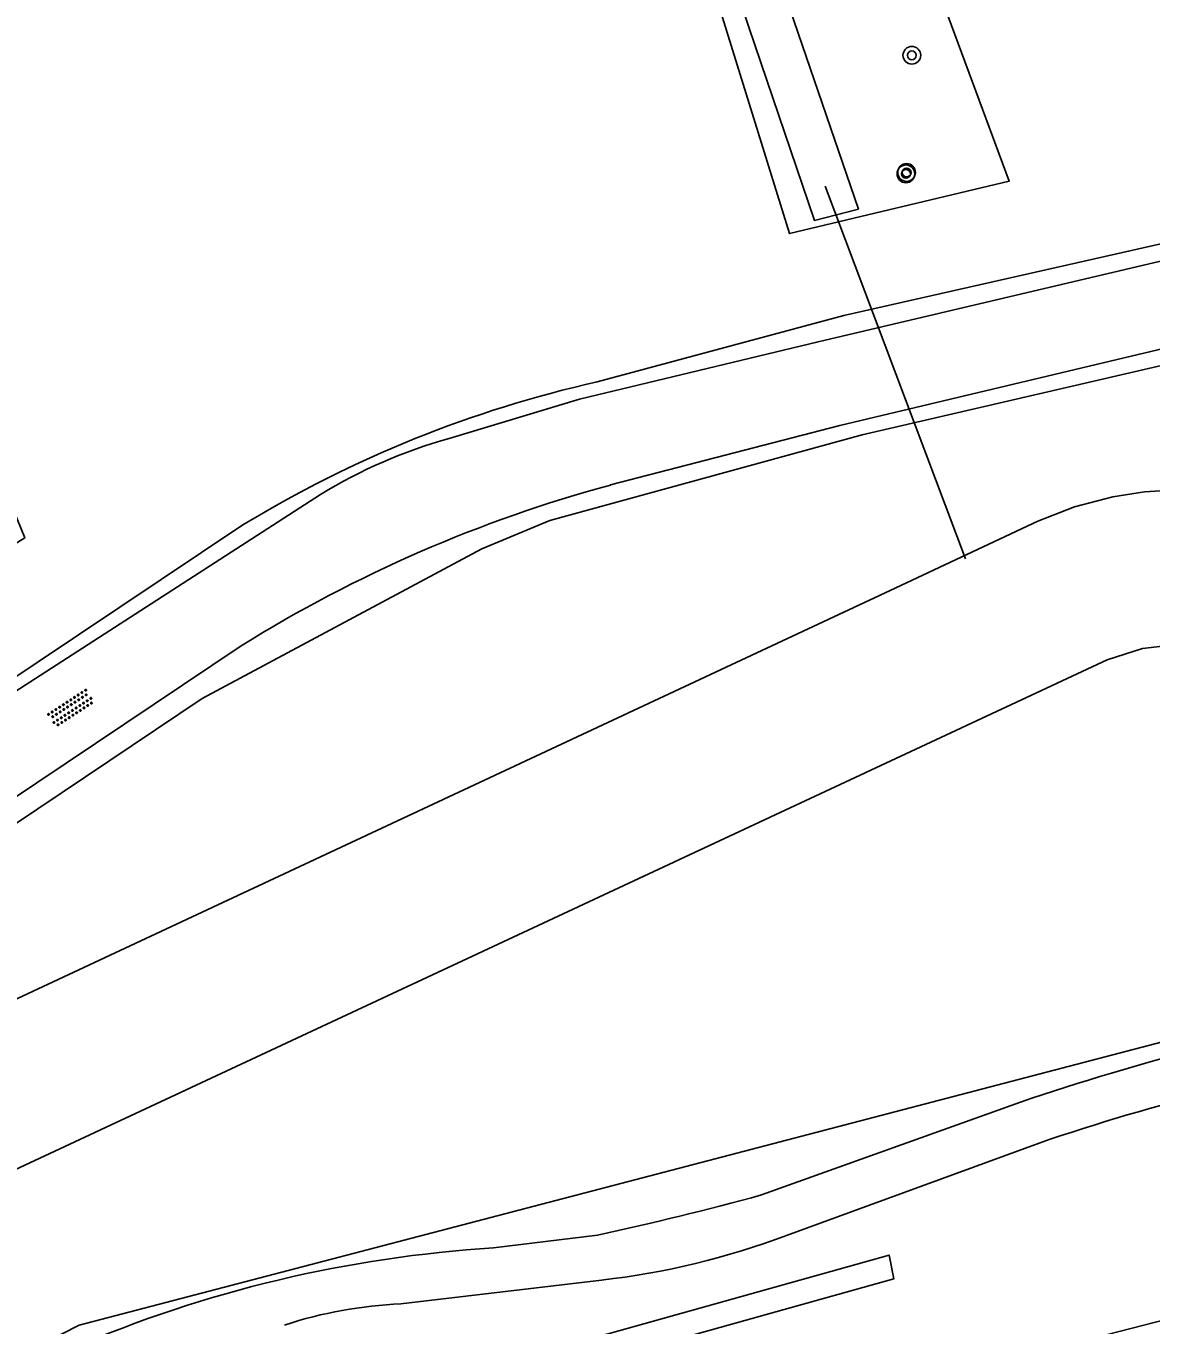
# Model space of a CAD drawing. Extents: x 135999 to 138000, y 396000 to 398501.
# Drawn here: x 136491.8 to 136542.6, y 396649.5 to 396708.1 of the extents above; entities that cross this region are included whole.
import ezdxf

# ---------------------------------------------------------------- set-up
doc = ezdxf.new("R2010")
doc.units = 0
for name, color, linetype in [('gg-afsc-faunaraster', 7, 'Continuous'), ('gg-afsc-lijn faunaraster', 7, 'Continuous'), ('gg-knt-onverhard', 7, 'Continuous'), ('gg-kntw-beschoeiing', 7, 'Continuous'), ('gg-kntw-greppel-droge sloot', 7, 'Continuous'), ('gg-kwrk-duiker nz buis', 7, 'Continuous'), ('gt-grn-groengrens', 7, 'Continuous'), ('gt-symb-boom', 7, 'Continuous'), ('gt-symb-overige verharding', 7, 'Continuous'), ('gx-grn-maaiveld', 7, 'Continuous')]:
    doc.layers.add(name, color=color, linetype=linetype)

# ---------------------------------------------------------------- blocks, each defined once
blk = doc.blocks.new('gt0-OVH')
at = {"layer": 'gt-symb-overige verharding'}
for points in [[(-0.972, 0.298), (-0.967, 0.308), (-0.965, 0.319), (-0.966, 0.33), (-0.971, 0.34), (-0.978, 0.348), (-0.988, 0.353), (-0.999, 0.355), (-1.01, 0.354), (-1.02, 0.349), (-1.028, 0.342), (-1.033, 0.332), (-1.035, 0.321), (-1.034, 0.31), (-1.029, 0.3), (-1.022, 0.292), (-1.012, 0.287), (-1.001, 0.285), (-0.99, 0.286), (-0.98, 0.291)], [(-0.872, 0.106), (-0.867, 0.116), (-0.865, 0.126), (-0.866, 0.137), (-0.871, 0.147), (-0.878, 0.156), (-0.888, 0.161), (-0.899, 0.163), (-0.91, 0.162), (-0.92, 0.157), (-0.928, 0.15), (-0.933, 0.14), (-0.935, 0.129), (-0.934, 0.118), (-0.929, 0.108), (-0.922, 0.1), (-0.912, 0.095), (-0.901, 0.092), (-0.89, 0.094), (-0.88, 0.098)], [(-0.772, 0.298), (-0.767, 0.308), (-0.765, 0.319), (-0.766, 0.33), (-0.771, 0.34), (-0.778, 0.348), (-0.788, 0.353), (-0.799, 0.355), (-0.81, 0.354), (-0.82, 0.349), (-0.828, 0.342), (-0.833, 0.332), (-0.835, 0.321), (-0.834, 0.31), (-0.829, 0.3), (-0.822, 0.292), (-0.812, 0.287), (-0.801, 0.285), (-0.79, 0.286), (-0.78, 0.291)], [(-0.672, 0.106), (-0.667, 0.116), (-0.665, 0.126), (-0.666, 0.137), (-0.671, 0.147), (-0.678, 0.156), (-0.688, 0.161), (-0.699, 0.163), (-0.71, 0.162), (-0.72, 0.157), (-0.728, 0.15), (-0.733, 0.14), (-0.735, 0.129), (-0.734, 0.118), (-0.729, 0.108), (-0.722, 0.1), (-0.712, 0.095), (-0.701, 0.092), (-0.69, 0.094), (-0.68, 0.098)], [(-0.572, 0.298), (-0.567, 0.308), (-0.565, 0.319), (-0.566, 0.33), (-0.571, 0.34), (-0.578, 0.348), (-0.588, 0.353), (-0.599, 0.355), (-0.61, 0.354), (-0.62, 0.349), (-0.628, 0.342), (-0.633, 0.332), (-0.635, 0.321), (-0.634, 0.31), (-0.629, 0.3), (-0.622, 0.292), (-0.612, 0.287), (-0.601, 0.285), (-0.59, 0.286), (-0.58, 0.291)], [(-0.472, 0.106), (-0.467, 0.116), (-0.465, 0.126), (-0.466, 0.137), (-0.471, 0.147), (-0.478, 0.156), (-0.488, 0.161), (-0.499, 0.163), (-0.51, 0.162), (-0.52, 0.157), (-0.528, 0.15), (-0.533, 0.14), (-0.535, 0.129), (-0.534, 0.118), (-0.529, 0.108), (-0.522, 0.1), (-0.512, 0.095), (-0.501, 0.092), (-0.49, 0.094), (-0.48, 0.098)], [(-0.372, 0.298), (-0.367, 0.308), (-0.365, 0.319), (-0.366, 0.33), (-0.371, 0.34), (-0.378, 0.348), (-0.388, 0.353), (-0.399, 0.355), (-0.41, 0.354), (-0.42, 0.349), (-0.428, 0.342), (-0.433, 0.332), (-0.435, 0.321), (-0.434, 0.31), (-0.429, 0.3), (-0.422, 0.292), (-0.412, 0.287), (-0.401, 0.285), (-0.39, 0.286), (-0.38, 0.291)], [(-0.272, 0.106), (-0.267, 0.116), (-0.265, 0.126), (-0.266, 0.137), (-0.271, 0.147), (-0.278, 0.156), (-0.288, 0.161), (-0.299, 0.163), (-0.31, 0.162), (-0.32, 0.157), (-0.328, 0.15), (-0.333, 0.14), (-0.335, 0.129), (-0.334, 0.118), (-0.329, 0.108), (-0.322, 0.1), (-0.312, 0.095), (-0.301, 0.092), (-0.29, 0.094), (-0.28, 0.098)], [(-0.172, 0.298), (-0.167, 0.308), (-0.165, 0.319), (-0.166, 0.33), (-0.171, 0.34), (-0.178, 0.348), (-0.188, 0.353), (-0.199, 0.355), (-0.21, 0.354), (-0.22, 0.349), (-0.228, 0.342), (-0.233, 0.332), (-0.235, 0.321), (-0.234, 0.31), (-0.229, 0.3), (-0.222, 0.292), (-0.212, 0.287), (-0.201, 0.285), (-0.19, 0.286), (-0.18, 0.291)], [(-0.072, 0.106), (-0.067, 0.116), (-0.065, 0.126), (-0.066, 0.137), (-0.071, 0.147), (-0.078, 0.156), (-0.088, 0.161), (-0.099, 0.163), (-0.11, 0.162), (-0.12, 0.157), (-0.128, 0.15), (-0.133, 0.14), (-0.135, 0.129), (-0.134, 0.118), (-0.129, 0.108), (-0.122, 0.1), (-0.112, 0.095), (-0.101, 0.092), (-0.09, 0.094), (-0.08, 0.098)], [(0.028, 0.298), (0.033, 0.308), (0.035, 0.319), (0.034, 0.33), (0.029, 0.34), (0.022, 0.348), (0.012, 0.353), (0.001, 0.355), (-0.01, 0.354), (-0.02, 0.349), (-0.028, 0.342), (-0.033, 0.332), (-0.035, 0.321), (-0.034, 0.31), (-0.029, 0.3), (-0.022, 0.292), (-0.012, 0.287), (-0.001, 0.285), (0.01, 0.286), (0.02, 0.291)], [(0.128, 0.106), (0.133, 0.116), (0.135, 0.126), (0.134, 0.137), (0.129, 0.147), (0.122, 0.156), (0.112, 0.161), (0.101, 0.163), (0.09, 0.162), (0.08, 0.157), (0.072, 0.15), (0.067, 0.14), (0.065, 0.129), (0.066, 0.118), (0.071, 0.108), (0.078, 0.1), (0.088, 0.095), (0.099, 0.092), (0.11, 0.094), (0.12, 0.098)], [(0.228, 0.298), (0.233, 0.308), (0.235, 0.319), (0.234, 0.33), (0.229, 0.34), (0.222, 0.348), (0.212, 0.353), (0.201, 0.355), (0.19, 0.354), (0.18, 0.349), (0.172, 0.342), (0.167, 0.332), (0.165, 0.321), (0.166, 0.31), (0.171, 0.3), (0.178, 0.292), (0.188, 0.287), (0.199, 0.285), (0.21, 0.286), (0.22, 0.291)], [(0.328, 0.106), (0.333, 0.116), (0.335, 0.126), (0.334, 0.137), (0.329, 0.147), (0.322, 0.156), (0.312, 0.161), (0.301, 0.163), (0.29, 0.162), (0.28, 0.157), (0.272, 0.15), (0.267, 0.14), (0.265, 0.129), (0.266, 0.118), (0.271, 0.108), (0.278, 0.1), (0.288, 0.095), (0.299, 0.092), (0.31, 0.094), (0.32, 0.098)], [(0.428, 0.298), (0.433, 0.308), (0.435, 0.319), (0.434, 0.33), (0.429, 0.34), (0.422, 0.348), (0.412, 0.353), (0.401, 0.355), (0.39, 0.354), (0.38, 0.349), (0.372, 0.342), (0.367, 0.332), (0.365, 0.321), (0.366, 0.31), (0.371, 0.3), (0.378, 0.292), (0.388, 0.287), (0.399, 0.285), (0.41, 0.286), (0.42, 0.291)], [(0.528, 0.106), (0.533, 0.116), (0.535, 0.126), (0.534, 0.137), (0.529, 0.147), (0.522, 0.156), (0.512, 0.161), (0.501, 0.163), (0.49, 0.162), (0.48, 0.157), (0.472, 0.15), (0.467, 0.14), (0.465, 0.129), (0.466, 0.118), (0.471, 0.108), (0.478, 0.1), (0.488, 0.095), (0.499, 0.092), (0.51, 0.094), (0.52, 0.098)], [(0.628, 0.298), (0.633, 0.308), (0.635, 0.319), (0.634, 0.33), (0.629, 0.34), (0.622, 0.348), (0.612, 0.353), (0.601, 0.355), (0.59, 0.354), (0.58, 0.349), (0.572, 0.342), (0.567, 0.332), (0.565, 0.321), (0.566, 0.31), (0.571, 0.3), (0.578, 0.292), (0.588, 0.287), (0.599, 0.285), (0.61, 0.286), (0.62, 0.291)], [(0.728, 0.106), (0.733, 0.116), (0.735, 0.126), (0.734, 0.137), (0.729, 0.147), (0.722, 0.156), (0.712, 0.161), (0.701, 0.163), (0.69, 0.162), (0.68, 0.157), (0.672, 0.15), (0.667, 0.14), (0.665, 0.129), (0.666, 0.118), (0.671, 0.108), (0.678, 0.1), (0.688, 0.095), (0.699, 0.092), (0.71, 0.094), (0.72, 0.098)], [(0.828, 0.298), (0.833, 0.308), (0.835, 0.319), (0.834, 0.33), (0.829, 0.34), (0.822, 0.348), (0.812, 0.353), (0.801, 0.355), (0.79, 0.354), (0.78, 0.349), (0.772, 0.342), (0.767, 0.332), (0.765, 0.321), (0.766, 0.31), (0.771, 0.3), (0.778, 0.292), (0.788, 0.287), (0.799, 0.285), (0.81, 0.286), (0.82, 0.291)], [(0.928, 0.106), (0.933, 0.116), (0.935, 0.126), (0.934, 0.137), (0.929, 0.147), (0.922, 0.156), (0.912, 0.161), (0.901, 0.163), (0.89, 0.162), (0.88, 0.157), (0.872, 0.15), (0.867, 0.14), (0.865, 0.129), (0.866, 0.118), (0.871, 0.108), (0.878, 0.1), (0.888, 0.095), (0.899, 0.092), (0.91, 0.094), (0.92, 0.098)], [(1.028, 0.298), (1.033, 0.308), (1.035, 0.319), (1.034, 0.33), (1.029, 0.34), (1.022, 0.348), (1.012, 0.353), (1.001, 0.355), (0.99, 0.354), (0.98, 0.349), (0.972, 0.342), (0.967, 0.332), (0.965, 0.321), (0.966, 0.31), (0.971, 0.3), (0.978, 0.292), (0.988, 0.287), (0.999, 0.285), (1.01, 0.286), (1.02, 0.291)], [(-0.972, -0.142), (-0.967, -0.132), (-0.965, -0.121), (-0.966, -0.11), (-0.971, -0.1), (-0.978, -0.092), (-0.988, -0.087), (-0.999, -0.085), (-1.01, -0.086), (-1.02, -0.091), (-1.028, -0.098), (-1.033, -0.108), (-1.035, -0.119), (-1.034, -0.13), (-1.029, -0.14), (-1.022, -0.148), (-1.012, -0.153), (-1.001, -0.155), (-0.99, -0.154), (-0.98, -0.149)], [(-0.872, -0.334), (-0.867, -0.324), (-0.865, -0.314), (-0.866, -0.303), (-0.871, -0.293), (-0.878, -0.284), (-0.888, -0.279), (-0.899, -0.277), (-0.91, -0.278), (-0.92, -0.283), (-0.928, -0.29), (-0.933, -0.3), (-0.935, -0.311), (-0.934, -0.322), (-0.929, -0.332), (-0.922, -0.34), (-0.912, -0.345), (-0.901, -0.348), (-0.89, -0.346), (-0.88, -0.342)], [(-0.772, -0.142), (-0.767, -0.132), (-0.765, -0.121), (-0.766, -0.11), (-0.771, -0.1), (-0.778, -0.092), (-0.788, -0.087), (-0.799, -0.085), (-0.81, -0.086), (-0.82, -0.091), (-0.828, -0.098), (-0.833, -0.108), (-0.835, -0.119), (-0.834, -0.13), (-0.829, -0.14), (-0.822, -0.148), (-0.812, -0.153), (-0.801, -0.155), (-0.79, -0.154), (-0.78, -0.149)], [(-0.672, -0.334), (-0.667, -0.324), (-0.665, -0.314), (-0.666, -0.303), (-0.671, -0.293), (-0.678, -0.284), (-0.688, -0.279), (-0.699, -0.277), (-0.71, -0.278), (-0.72, -0.283), (-0.728, -0.29), (-0.733, -0.3), (-0.735, -0.311), (-0.734, -0.322), (-0.729, -0.332), (-0.722, -0.34), (-0.712, -0.345), (-0.701, -0.348), (-0.69, -0.346), (-0.68, -0.342)], [(-0.572, -0.142), (-0.567, -0.132), (-0.565, -0.121), (-0.566, -0.11), (-0.571, -0.1), (-0.578, -0.092), (-0.588, -0.087), (-0.599, -0.085), (-0.61, -0.086), (-0.62, -0.091), (-0.628, -0.098), (-0.633, -0.108), (-0.635, -0.119), (-0.634, -0.13), (-0.629, -0.14), (-0.622, -0.148), (-0.612, -0.153), (-0.601, -0.155), (-0.59, -0.154), (-0.58, -0.149)], [(-0.472, -0.334), (-0.467, -0.324), (-0.465, -0.314), (-0.466, -0.303), (-0.471, -0.293), (-0.478, -0.284), (-0.488, -0.279), (-0.499, -0.277), (-0.51, -0.278), (-0.52, -0.283), (-0.528, -0.29), (-0.533, -0.3), (-0.535, -0.311), (-0.534, -0.322), (-0.529, -0.332), (-0.522, -0.34), (-0.512, -0.345), (-0.501, -0.348), (-0.49, -0.346), (-0.48, -0.342)], [(-0.372, -0.142), (-0.367, -0.132), (-0.365, -0.121), (-0.366, -0.11), (-0.371, -0.1), (-0.378, -0.092), (-0.388, -0.087), (-0.399, -0.085), (-0.41, -0.086), (-0.42, -0.091), (-0.428, -0.098), (-0.433, -0.108), (-0.435, -0.119), (-0.434, -0.13), (-0.429, -0.14), (-0.422, -0.148), (-0.412, -0.153), (-0.401, -0.155), (-0.39, -0.154), (-0.38, -0.149)], [(-0.272, -0.334), (-0.267, -0.324), (-0.265, -0.314), (-0.266, -0.303), (-0.271, -0.293), (-0.278, -0.284), (-0.288, -0.279), (-0.299, -0.277), (-0.31, -0.278), (-0.32, -0.283), (-0.328, -0.29), (-0.333, -0.3), (-0.335, -0.311), (-0.334, -0.322), (-0.329, -0.332), (-0.322, -0.34), (-0.312, -0.345), (-0.301, -0.348), (-0.29, -0.346), (-0.28, -0.342)], [(-0.172, -0.142), (-0.167, -0.132), (-0.165, -0.121), (-0.166, -0.11), (-0.171, -0.1), (-0.178, -0.092), (-0.188, -0.087), (-0.199, -0.085), (-0.21, -0.086), (-0.22, -0.091), (-0.228, -0.098), (-0.233, -0.108), (-0.235, -0.119), (-0.234, -0.13), (-0.229, -0.14), (-0.222, -0.148), (-0.212, -0.153), (-0.201, -0.155), (-0.19, -0.154), (-0.18, -0.149)], [(-0.072, -0.334), (-0.067, -0.324), (-0.065, -0.314), (-0.066, -0.303), (-0.071, -0.293), (-0.078, -0.284), (-0.088, -0.279), (-0.099, -0.277), (-0.11, -0.278), (-0.12, -0.283), (-0.128, -0.29), (-0.133, -0.3), (-0.135, -0.311), (-0.134, -0.322), (-0.129, -0.332), (-0.122, -0.34), (-0.112, -0.345), (-0.101, -0.348), (-0.09, -0.346), (-0.08, -0.342)], [(0.028, -0.142), (0.033, -0.132), (0.035, -0.121), (0.034, -0.11), (0.029, -0.1), (0.022, -0.092), (0.012, -0.087), (0.001, -0.085), (-0.01, -0.086), (-0.02, -0.091), (-0.028, -0.098), (-0.033, -0.108), (-0.035, -0.119), (-0.034, -0.13), (-0.029, -0.14), (-0.022, -0.148), (-0.012, -0.153), (-0.001, -0.155), (0.01, -0.154), (0.02, -0.149)], [(0.128, -0.334), (0.133, -0.324), (0.135, -0.314), (0.134, -0.303), (0.129, -0.293), (0.122, -0.284), (0.112, -0.279), (0.101, -0.277), (0.09, -0.278), (0.08, -0.283), (0.072, -0.29), (0.067, -0.3), (0.065, -0.311), (0.066, -0.322), (0.071, -0.332), (0.078, -0.34), (0.088, -0.345), (0.099, -0.348), (0.11, -0.346), (0.12, -0.342)], [(0.228, -0.142), (0.233, -0.132), (0.235, -0.121), (0.234, -0.11), (0.229, -0.1), (0.222, -0.092), (0.212, -0.087), (0.201, -0.085), (0.19, -0.086), (0.18, -0.091), (0.172, -0.098), (0.167, -0.108), (0.165, -0.119), (0.166, -0.13), (0.171, -0.14), (0.178, -0.148), (0.188, -0.153), (0.199, -0.155), (0.21, -0.154), (0.22, -0.149)], [(0.328, -0.334), (0.333, -0.324), (0.335, -0.314), (0.334, -0.303), (0.329, -0.293), (0.322, -0.284), (0.312, -0.279), (0.301, -0.277), (0.29, -0.278), (0.28, -0.283), (0.272, -0.29), (0.267, -0.3), (0.265, -0.311), (0.266, -0.322), (0.271, -0.332), (0.278, -0.34), (0.288, -0.345), (0.299, -0.348), (0.31, -0.346), (0.32, -0.342)], [(0.428, -0.142), (0.433, -0.132), (0.435, -0.121), (0.434, -0.11), (0.429, -0.1), (0.422, -0.092), (0.412, -0.087), (0.401, -0.085), (0.39, -0.086), (0.38, -0.091), (0.372, -0.098), (0.367, -0.108), (0.365, -0.119), (0.366, -0.13), (0.371, -0.14), (0.378, -0.148), (0.388, -0.153), (0.399, -0.155), (0.41, -0.154), (0.42, -0.149)], [(0.528, -0.334), (0.533, -0.324), (0.535, -0.314), (0.534, -0.303), (0.529, -0.293), (0.522, -0.284), (0.512, -0.279), (0.501, -0.277), (0.49, -0.278), (0.48, -0.283), (0.472, -0.29), (0.467, -0.3), (0.465, -0.311), (0.466, -0.322), (0.471, -0.332), (0.478, -0.34), (0.488, -0.345), (0.499, -0.348), (0.51, -0.346), (0.52, -0.342)], [(0.628, -0.142), (0.633, -0.132), (0.635, -0.121), (0.634, -0.11), (0.629, -0.1), (0.622, -0.092), (0.612, -0.087), (0.601, -0.085), (0.59, -0.086), (0.58, -0.091), (0.572, -0.098), (0.567, -0.108), (0.565, -0.119), (0.566, -0.13), (0.571, -0.14), (0.578, -0.148), (0.588, -0.153), (0.599, -0.155), (0.61, -0.154), (0.62, -0.149)], [(0.728, -0.334), (0.733, -0.324), (0.735, -0.314), (0.734, -0.303), (0.729, -0.293), (0.722, -0.284), (0.712, -0.279), (0.701, -0.277), (0.69, -0.278), (0.68, -0.283), (0.672, -0.29), (0.667, -0.3), (0.665, -0.311), (0.666, -0.322), (0.671, -0.332), (0.678, -0.34), (0.688, -0.345), (0.699, -0.348), (0.71, -0.346), (0.72, -0.342)], [(0.828, -0.142), (0.833, -0.132), (0.835, -0.121), (0.834, -0.11), (0.829, -0.1), (0.822, -0.092), (0.812, -0.087), (0.801, -0.085), (0.79, -0.086), (0.78, -0.091), (0.772, -0.098), (0.767, -0.108), (0.765, -0.119), (0.766, -0.13), (0.771, -0.14), (0.778, -0.148), (0.788, -0.153), (0.799, -0.155), (0.81, -0.154), (0.82, -0.149)], [(0.928, -0.334), (0.933, -0.324), (0.935, -0.314), (0.934, -0.303), (0.929, -0.293), (0.922, -0.284), (0.912, -0.279), (0.901, -0.277), (0.89, -0.278), (0.88, -0.283), (0.872, -0.29), (0.867, -0.3), (0.865, -0.311), (0.866, -0.322), (0.871, -0.332), (0.878, -0.34), (0.888, -0.345), (0.899, -0.348), (0.91, -0.346), (0.92, -0.342)], [(1.028, -0.142), (1.033, -0.132), (1.035, -0.121), (1.034, -0.11), (1.029, -0.1), (1.022, -0.092), (1.012, -0.087), (1.001, -0.085), (0.99, -0.086), (0.98, -0.091), (0.972, -0.098), (0.967, -0.108), (0.965, -0.119), (0.966, -0.13), (0.971, -0.14), (0.978, -0.148), (0.988, -0.153), (0.999, -0.155), (1.01, -0.154), (1.02, -0.149)]]:
    blk.add_lwpolyline(points, close=True, dxfattribs=at)
blk = doc.blocks.new('gt0-BOOM')
at = {"layer": 'gt-symb-boom'}
for radius in [0.4, 0.2]:
    blk.add_circle((0, 0), radius, dxfattribs=at)

msp = doc.modelspace()

# ---------------------------------------------------------------- linework, layer by layer
at = {"layer": 'gg-afsc-faunaraster'}
msp.add_line((136459.91, 396657.74), (136501.633, 396685.615), dxfattribs=at)
for points in [[(136517.624, 396692.073), (136528.75, 396695.069), (136551.833, 396700.288), (136572.338, 396704.791), (136581.264, 396705.909), (136587.913, 396705.873), (136597.004, 396705.787), (136608.593, 396705.356), (136633.149, 396704.234), (136635.782, 396706.496), (136644.569, 396705.843)], [(136474.425, 396660.746), (136499.799, 396677.791), (136512.418, 396684.544), (136515.489, 396685.814), (136529.581, 396689.684), (136553.144, 396695.141), (136574.011, 396699.295), (136579.758, 396700.305), (136588.597, 396700.568), (136594.457, 396700.591)], [(136475.64, 396648.35), (136477.33, 396645.338), (136479.871, 396643.609), (136483.651, 396644.11), (136494.241, 396649.495), (136550.316, 396664.161), (136603.929, 396670.667)], [(136521.616, 396620.485), (136513.26, 396642.053), (136605.568, 396665.739), (136610.374, 396651.252), (136615.689, 396634.905), (136620.53, 396620.664), (136625.684, 396606.181), (136631.209, 396592.464), (136633.323, 396587.331), (136634.192, 396584.968)]]:
    msp.add_lwpolyline(points, dxfattribs=at)
msp.add_arc((136529.142, 396640.525), 52.819, 102.59557, 121.38728, dxfattribs=at)
at = {"layer": 'gg-afsc-lijn faunaraster'}
msp.add_line((136459.91, 396657.74), (136501.633, 396685.615), dxfattribs=at)
msp.add_lwpolyline([(136517.624, 396692.073), (136528.75, 396695.069), (136551.833, 396700.288), (136572.338, 396704.791), (136581.264, 396705.909), (136587.913, 396705.873), (136597.004, 396705.787), (136608.593, 396705.356), (136633.149, 396704.234), (136635.782, 396706.496), (136644.569, 396705.843)], dxfattribs=at)
msp.add_arc((136529.142, 396640.525), 52.819, 102.59557, 121.38728, dxfattribs=at)
at = {"layer": 'gg-knt-onverhard'}
for p, q in [((136536.727, 396659.564), (136525.034, 396655.375)), ((136537.566, 396657.72), (136526.162, 396653.551)), ((136517.637, 396653.56), (136512.935, 396652.983)), ((136508.766, 396650.458), (136517.818, 396651.536))]:
    msp.add_line(p, q, dxfattribs=at)
for points in [[(136571.422, 396704.017), (136560.784, 396701.71), (136527.588, 396693.882), (136516.818, 396691.29), (136510.94, 396689.519)], [(136561.688, 396697.996), (136528.566, 396690.107), (136518.215, 396687.42)], [(136457.011, 396655.208), (136458.253, 396655.572), (136463.72, 396659.268), (136471.393, 396664.773), (136485.345, 396674.217), (136505.137, 396686.998)], [(136501.557, 396680.167), (136487.071, 396670.456), (136475.169, 396662.417)]]:
    msp.add_lwpolyline(points, dxfattribs=at)
for centre, radius, start, end in [((136517.22, 396667.123), 23.26, 105.6648, 121.29839), ((136534.622, 396626.983), 62.624, 105.18787, 121.86936), ((136571.966, 396556.688), 108.745, 99.85025, 108.90839), ((136569.556, 396564.373), 98.676, 99.22919, 108.91668), ((136484.905, 396802.941), 152.925, 282.35933, 285.21324), ((136513.969, 396685.76), 34.44, 276.41759, 290.73536), ((136516.445, 396596.122), 56.969, 93.53278, 113.29294), ((136509.548, 396631.183), 19.29, 92.32186, 108.22638)]:
    msp.add_arc(centre, radius, start, end, dxfattribs=at)
at = {"layer": 'gg-kntw-beschoeiing'}
msp.add_line((136473.294, 396655.758), (136530.838, 396682.665), dxfattribs=at)
for points in [[(136530.838, 396682.665), (136537.5, 396685.78), (136539.16, 396686.428), (136540.883, 396686.884), (136542.309, 396687.108), (136543.748, 396687.2), (136649.93, 396690.16), (136652.72, 396690.151), (136655.72, 396689.85), (136658.898, 396689.194), (136661.625, 396688.334), (136665.409, 396686.636), (136669, 396684.379), (136671.911, 396681.976), (136674.03, 396679.776)], [(136475.411, 396649.074), (136540.63, 396679.53), (136542.22, 396680.041), (136543.89, 396680.231), (136651.21, 396683.2)]]:
    msp.add_lwpolyline(points, dxfattribs=at)
at = {"layer": 'gg-kntw-greppel-droge sloot'}
msp.add_lwpolyline([(136515.108, 396742.099), (136521.569, 396723.606), (136526.506, 396708.335), (136529.404, 396699.875), (136527.423, 396699.362), (136524.456, 396708.082), (136519.474, 396723.236), (136513.256, 396741.808)], dxfattribs=at)
at = {"layer": 'gg-kwrk-duiker nz buis'}
msp.add_line((136527.912, 396700.905), (136534.231, 396684.088), dxfattribs=at)
at = {"layer": 'gt-grn-groengrens'}
msp.add_lwpolyline([(136511.926, 396647.377), (136512.135, 396646.312), (136531.007, 396651.594), (136530.798, 396652.659), (136511.926, 396647.377)], dxfattribs=at)
at = {"layer": 'gx-grn-maaiveld'}
msp.add_lwpolyline([(136631.002, 396709.73), (136627.759, 396709.163), (136613.209, 396751.069), (136567.25, 396746.744), (136579.142, 396710.816), (136570.42, 396708.793), (136558.816, 396746.083), (136520.991, 396742.253), (136536.213, 396701.133), (136526.304, 396698.768), (136513.156, 396741.175), (136470.463, 396737.414), (136491.789, 396685.035), (136482.23, 396679.123), (136478.589, 396688.196)], dxfattribs=at)

# ---------------------------------------------------------------- block references
at = {"layer": 'gt-symb-boom'}
for p in [(136531.818, 396706.814), (136531.58, 396701.525), (136531.55, 396701.463)]:
    msp.add_blockref('gt0-BOOM', p, dxfattribs=at)
at = {"layer": 'gt-symb-overige verharding', "rotation": 33.16559931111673}
msp.add_blockref('gt0-OVH', (136493.874, 396677.346), dxfattribs=at)

doc.saveas('drawing.dxf')
